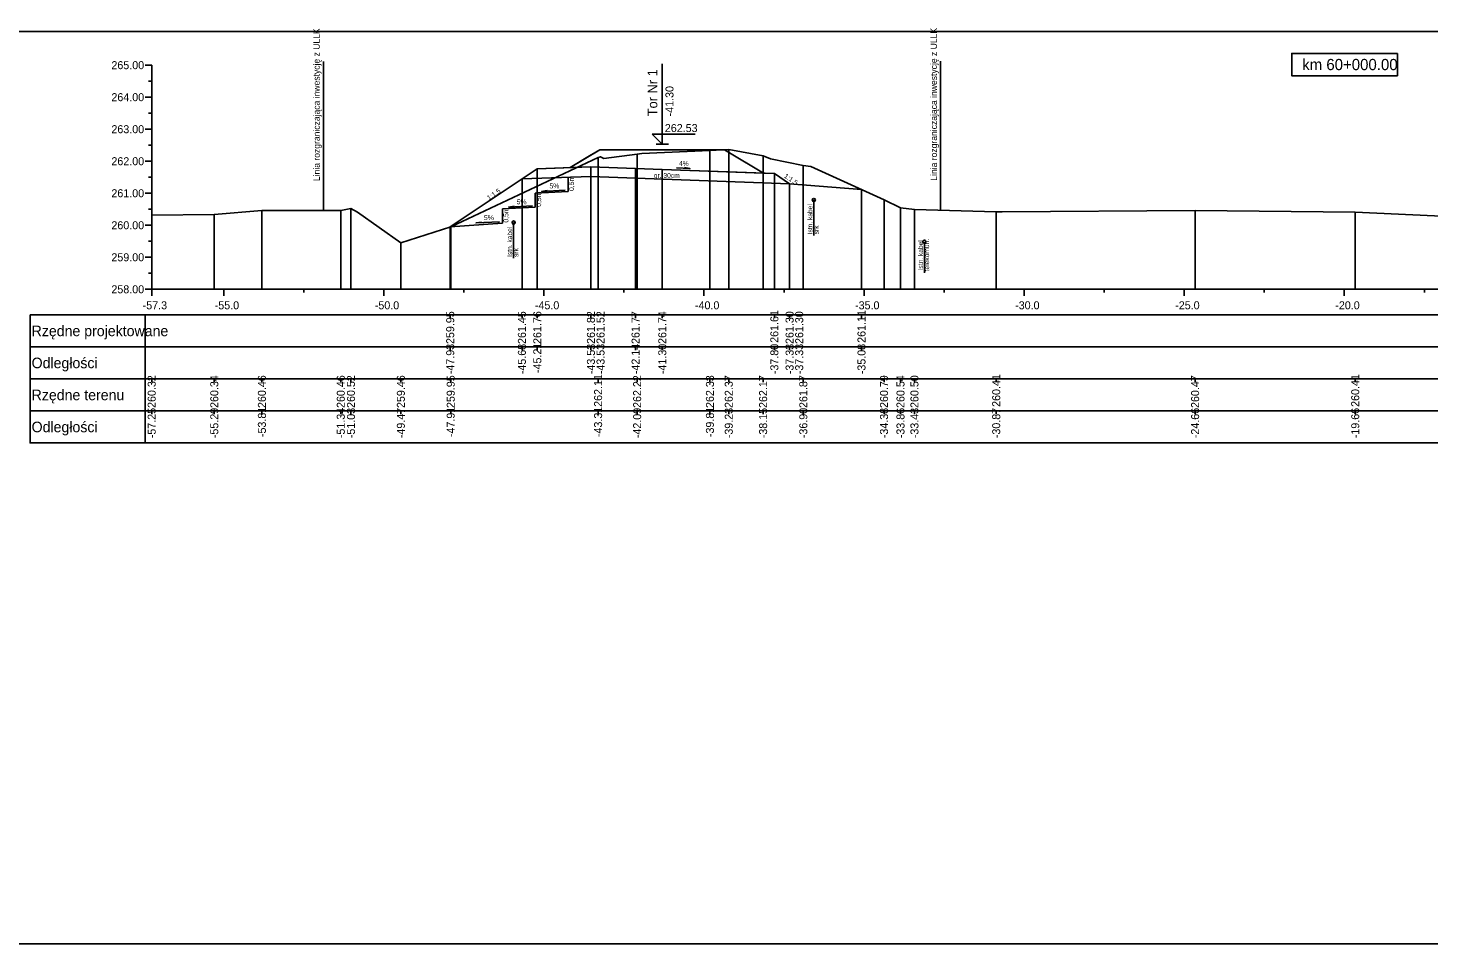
# Model space of a CAD drawing. Extents: x 6516023 to 6560129, y 5513077 to 5529206.
# Drawn here: x 6518086.6 to 6518130.36, y 5514551.66 to 5514580.27 of the extents above; entities that cross this region are included whole.
import ezdxf

# ---------------------------------------------------------------- set-up
doc = ezdxf.new("R2010")
doc.units = 0
for name, color, linetype in [('IR_default', 7, 'Continuous'), ('TOR_PRZEK_P-inne branze', 7, 'Continuous'), ('TOR_PRZEK_P-kable', 7, 'Continuous'), ('TOR_PRZEK_P-komponent', 7, 'Continuous'), ('TOR_PRZEK_P-opisy', 7, 'Continuous'), ('TOR_PRZEK_P-schodkowanie+wymiana', 7, 'Continuous'), ('TOR_PRZEK_P-tabelka istniejace', 7, 'Continuous'), ('TOR_PRZEK_P-tabelka projektowane', 7, 'Continuous'), ('TOR_PRZEK_P-teren istniejacy', 7, 'Continuous'), ('TOR_PRZEK_P-tory projektowane', 7, 'Continuous'), ('TOR_PRZEK_P-uklad odniesienia', 7, 'Continuous'), ('TOR_PRZEK_P-warstwa ochronna I', 7, 'Continuous'), ('TOR_PRZEK_P-warstwa ochronna II', 7, 'Continuous'), ('TOR_PS_T-granica PKP-projektowana', 7, 'Continuous'), ('TOR_PS_T-skarpy projektowane', 7, 'Continuous'), ('TOR_RAMKI-ramka+tabelka 1', 7, 'Continuous')]:
    doc.layers.add(name, color=color, linetype=linetype)

msp = doc.modelspace()

# ---------------------------------------------------------------- linework, layer by layer
at = {"layer": 'IR_default'}
msp.add_lwpolyline([(6518099.787, 5514574.056), (6518102.507, 5514575.869), (6518103.317, 5514575.898), (6518103.531, 5514575.905), (6518104.142, 5514576.27), (6518104.46, 5514576.46), (6518105.142, 5514576.46), (6518105.742, 5514576.46), (6518107.246, 5514576.459), (6518108.204, 5514576.458), (6518108.311, 5514576.458), (6518108.359, 5514576.458), (6518108.505, 5514576.37), (6518109.568, 5514575.732), (6518109.911, 5514575.719), (6518110.387, 5514575.402), (6518112.633, 5514575.22)], dxfattribs=at)
at = {"layer": 'TOR_PRZEK_P-inne branze'}
msp.add_line((6518110.387, 5514575.402), (6518109.911, 5514575.719), dxfattribs=at)
at = {"layer": 'TOR_PRZEK_P-kable'}
for p, q in [((6518111.145, 5514574.896), (6518111.145, 5514573.786)), ((6518101.767, 5514574.189), (6518101.767, 5514573.08)), ((6518114.596, 5514573.593), (6518114.596, 5514572.619))]:
    msp.add_line(p, q, dxfattribs=at)
for centre in [(6518111.145, 5514574.896), (6518101.767, 5514574.189), (6518114.596, 5514573.593)]:
    msp.add_circle(centre, 0.05, dxfattribs=at)
at = {"layer": 'TOR_PRZEK_P-komponent'}
msp.add_lwpolyline([(6518108.359, 5514576.458), (6518107.246, 5514576.459), (6518104.46, 5514576.46), (6518103.531, 5514575.905), (6518104.182, 5514575.928), (6518105.576, 5514575.878), (6518106.411, 5514575.847), (6518109.568, 5514575.732)], close=True, dxfattribs=at)
at = {"layer": 'TOR_PRZEK_P-opisy'}
msp.add_lwpolyline([(6518106.855, 5514575.895), (6518107.273, 5514575.876), (6518107.105, 5514575.905)], dxfattribs=at)
at = {"layer": 'TOR_PRZEK_P-schodkowanie+wymiana'}
for p, q in [((6518103.468, 5514575.603), (6518103.468, 5514575.16)), ((6518103.468, 5514575.16), (6518102.445, 5514575.109)), ((6518102.445, 5514575.109), (6518102.445, 5514574.666)), ((6518102.445, 5514574.666), (6518101.422, 5514574.615)), ((6518101.422, 5514574.615), (6518101.422, 5514574.172)), ((6518101.422, 5514574.172), (6518099.787, 5514574.056))]:
    msp.add_line(p, q, dxfattribs=at)
at = {"layer": 'TOR_PRZEK_P-tabelka istniejace'}
for p, q in [((6518086.663, 5514569.306), (6518086.663, 5514567.306)), ((6518090.263, 5514569.306), (6518090.263, 5514567.306)), ((6518090.463, 5514569.206), (6518090.463, 5514569.306)), ((6518092.418, 5514569.206), (6518092.418, 5514569.306)), ((6518093.905, 5514569.206), (6518093.905, 5514569.306)), ((6518096.369, 5514569.206), (6518096.369, 5514569.306)), ((6518096.687, 5514569.206), (6518096.687, 5514569.306)), ((6518098.246, 5514569.206), (6518098.246, 5514569.306)), ((6518099.803, 5514569.206), (6518099.803, 5514569.306)), ((6518104.406, 5514569.206), (6518104.406, 5514569.306)), ((6518105.626, 5514569.206), (6518105.626, 5514569.306)), ((6518107.899, 5514569.206), (6518107.899, 5514569.306)), ((6518108.487, 5514569.206), (6518108.487, 5514569.306)), ((6518109.56, 5514569.206), (6518109.56, 5514569.306)), ((6518110.815, 5514569.206), (6518110.815, 5514569.306)), ((6518113.336, 5514569.206), (6518113.336, 5514569.306)), ((6518113.851, 5514569.206), (6518113.851, 5514569.306)), ((6518114.287, 5514569.206), (6518114.287, 5514569.306)), ((6518116.841, 5514569.206), (6518116.841, 5514569.306)), ((6518123.053, 5514569.206), (6518123.053, 5514569.306)), ((6518128.054, 5514569.206), (6518128.054, 5514569.306)), ((6518086.663, 5514568.306), (6518190.463, 5514568.306)), ((6518090.463, 5514568.206), (6518090.463, 5514568.306)), ((6518092.418, 5514568.206), (6518092.418, 5514568.306)), ((6518093.905, 5514568.206), (6518093.905, 5514568.306)), ((6518096.369, 5514568.206), (6518096.369, 5514568.306)), ((6518096.687, 5514568.206), (6518096.687, 5514568.306)), ((6518098.246, 5514568.206), (6518098.246, 5514568.306)), ((6518099.803, 5514568.206), (6518099.803, 5514568.306)), ((6518104.406, 5514568.206), (6518104.406, 5514568.306)), ((6518105.626, 5514568.206), (6518105.626, 5514568.306)), ((6518107.899, 5514568.206), (6518107.899, 5514568.306)), ((6518108.487, 5514568.206), (6518108.487, 5514568.306)), ((6518109.56, 5514568.206), (6518109.56, 5514568.306)), ((6518110.815, 5514568.206), (6518110.815, 5514568.306)), ((6518113.336, 5514568.206), (6518113.336, 5514568.306)), ((6518113.851, 5514568.206), (6518113.851, 5514568.306)), ((6518114.287, 5514568.206), (6518114.287, 5514568.306)), ((6518116.841, 5514568.206), (6518116.841, 5514568.306)), ((6518123.053, 5514568.206), (6518123.053, 5514568.306)), ((6518128.054, 5514568.206), (6518128.054, 5514568.306))]:
    msp.add_line(p, q, dxfattribs=at)
for points in [[(6518104.406, 5514576.218), (6518104.406, 5514572.306), (6518104.406, 5514572.176), (6518104.406, 5514572.106)], [(6518105.626, 5514576.331), (6518105.626, 5514572.306), (6518105.626, 5514572.176), (6518105.626, 5514572.106)], [(6518107.899, 5514576.44), (6518107.899, 5514572.306), (6518107.899, 5514572.176), (6518107.899, 5514572.106)], [(6518108.487, 5514576.477), (6518108.487, 5514572.306), (6518108.487, 5514572.176), (6518108.487, 5514572.106)], [(6518109.56, 5514576.274), (6518109.56, 5514572.306), (6518109.56, 5514572.176), (6518109.56, 5514572.106)], [(6518110.815, 5514575.973), (6518110.815, 5514572.306), (6518110.815, 5514572.176), (6518110.815, 5514572.106)], [(6518113.336, 5514574.901), (6518113.336, 5514572.306), (6518113.336, 5514572.176), (6518113.336, 5514572.106)], [(6518090.463, 5514574.423), (6518090.463, 5514572.306), (6518090.463, 5514572.176), (6518090.463, 5514572.106)], [(6518092.418, 5514574.442), (6518092.418, 5514572.306), (6518092.418, 5514572.176), (6518092.418, 5514572.106)], [(6518093.905, 5514574.564), (6518093.905, 5514572.306), (6518093.905, 5514572.176), (6518093.905, 5514572.106)], [(6518096.369, 5514574.563), (6518096.369, 5514572.306), (6518096.369, 5514572.176), (6518096.369, 5514572.106)], [(6518096.687, 5514574.63), (6518096.687, 5514572.306), (6518096.687, 5514572.176), (6518096.687, 5514572.106)], [(6518113.851, 5514574.65), (6518113.851, 5514572.306), (6518113.851, 5514572.176), (6518113.851, 5514572.106)], [(6518114.287, 5514574.603), (6518114.287, 5514572.306), (6518114.287, 5514572.176), (6518114.287, 5514572.106)], [(6518116.841, 5514574.521), (6518116.841, 5514572.306), (6518116.841, 5514572.176), (6518116.841, 5514572.106)], [(6518123.053, 5514574.572), (6518123.053, 5514572.306), (6518123.053, 5514572.176), (6518123.053, 5514572.106)], [(6518128.054, 5514574.514), (6518128.054, 5514572.306), (6518128.054, 5514572.176), (6518128.054, 5514572.106)], [(6518099.803, 5514574.061), (6518099.803, 5514572.306), (6518099.803, 5514572.176), (6518099.803, 5514572.106)], [(6518098.246, 5514573.562), (6518098.246, 5514572.306), (6518098.246, 5514572.176), (6518098.246, 5514572.106)]]:
    msp.add_lwpolyline(points, dxfattribs=at)
msp.add_lwpolyline([(6518086.663, 5514569.306), (6518086.663, 5514567.306), (6518190.463, 5514567.306), (6518190.463, 5514569.306)], close=True, dxfattribs=at)
at = {"layer": 'TOR_PRZEK_P-tabelka projektowane'}
for p, q in [((6518086.663, 5514571.306), (6518086.663, 5514569.306)), ((6518090.263, 5514571.306), (6518090.263, 5514569.306)), ((6518099.787, 5514571.206), (6518099.787, 5514571.306)), ((6518102.032, 5514571.206), (6518102.032, 5514571.306)), ((6518102.507, 5514571.206), (6518102.507, 5514571.306)), ((6518104.182, 5514571.206), (6518104.182, 5514571.306)), ((6518104.182, 5514571.206), (6518104.182, 5514571.306)), ((6518105.576, 5514571.206), (6518105.576, 5514571.306)), ((6518106.411, 5514571.206), (6518106.411, 5514571.306)), ((6518109.911, 5514571.206), (6518109.911, 5514571.306)), ((6518110.387, 5514571.206), (6518110.387, 5514571.306)), ((6518110.387, 5514571.206), (6518110.387, 5514571.306)), ((6518112.633, 5514571.206), (6518112.633, 5514571.306)), ((6518086.663, 5514570.306), (6518190.463, 5514570.306)), ((6518099.787, 5514570.206), (6518099.787, 5514570.306)), ((6518102.032, 5514570.206), (6518102.032, 5514570.306)), ((6518102.507, 5514570.206), (6518102.507, 5514570.306)), ((6518104.182, 5514570.206), (6518104.182, 5514570.306)), ((6518104.182, 5514570.206), (6518104.182, 5514570.306)), ((6518105.576, 5514570.206), (6518105.576, 5514570.306)), ((6518106.411, 5514570.206), (6518106.411, 5514570.306)), ((6518109.911, 5514570.206), (6518109.911, 5514570.306)), ((6518110.387, 5514570.206), (6518110.387, 5514570.306)), ((6518110.387, 5514570.206), (6518110.387, 5514570.306)), ((6518112.633, 5514570.206), (6518112.633, 5514570.306))]:
    msp.add_line(p, q, dxfattribs=at)
for points in [[(6518102.507, 5514575.869), (6518102.507, 5514572.306), (6518102.507, 5514572.176), (6518102.507, 5514572.106)], [(6518104.182, 5514575.928), (6518104.182, 5514572.306), (6518104.182, 5514572.176), (6518104.182, 5514572.106)], [(6518105.576, 5514575.878), (6518105.576, 5514572.306), (6518105.576, 5514572.176), (6518105.576, 5514572.106)], [(6518106.411, 5514575.847), (6518106.411, 5514572.306), (6518106.411, 5514572.176), (6518106.411, 5514572.106)], [(6518102.032, 5514575.553), (6518102.032, 5514572.306), (6518102.032, 5514572.176), (6518102.032, 5514572.106)], [(6518104.182, 5514575.628), (6518104.182, 5514572.306), (6518104.182, 5514572.176), (6518104.182, 5514572.106)], [(6518109.911, 5514575.719), (6518109.911, 5514572.306), (6518109.911, 5514572.176), (6518109.911, 5514572.106)], [(6518110.387, 5514575.402), (6518110.387, 5514572.306), (6518110.387, 5514572.176), (6518110.387, 5514572.106)], [(6518110.387, 5514575.402), (6518110.387, 5514572.306), (6518110.387, 5514572.176), (6518110.387, 5514572.106)], [(6518112.633, 5514575.22), (6518112.633, 5514572.306), (6518112.633, 5514572.176), (6518112.633, 5514572.106)], [(6518099.787, 5514574.056), (6518099.787, 5514572.306), (6518099.787, 5514572.176), (6518099.787, 5514572.106)]]:
    msp.add_lwpolyline(points, dxfattribs=at)
msp.add_lwpolyline([(6518086.663, 5514571.306), (6518086.663, 5514569.306), (6518190.463, 5514569.306), (6518190.463, 5514571.306)], close=True, dxfattribs=at)
at = {"layer": 'TOR_PRZEK_P-teren istniejacy'}
msp.add_lwpolyline([(6518090.463, 5514574.423), (6518092.418, 5514574.442), (6518093.905, 5514574.564), (6518096.369, 5514574.563), (6518096.687, 5514574.63), (6518096.894, 5514574.513), (6518098.246, 5514573.562), (6518099.803, 5514574.061), (6518104.406, 5514576.218), (6518104.481, 5514576.248), (6518104.581, 5514576.19), (6518105.626, 5514576.331), (6518105.777, 5514576.351), (6518107.899, 5514576.44), (6518108.487, 5514576.477), (6518109.56, 5514576.274), (6518109.795, 5514576.185), (6518110.815, 5514575.973), (6518111.054, 5514575.937), (6518113.336, 5514574.901), (6518113.851, 5514574.65), (6518114.287, 5514574.603), (6518116.841, 5514574.521), (6518117.023, 5514574.523), (6518123.053, 5514574.572), (6518128.054, 5514574.514), (6518133.683, 5514574.259)], dxfattribs=at)
at = {"layer": 'TOR_PRZEK_P-tory projektowane'}
for p, q in [((6518106.411, 5514577.515), (6518106.411, 5514579.147)), ((6518106.411, 5514577.515), (6518106.411, 5514576.637)), ((6518106.411, 5514576.637), (6518106.092, 5514576.956)), ((6518106.092, 5514576.956), (6518107.436, 5514576.956)), ((6518106.219, 5514576.637), (6518106.603, 5514576.637))]:
    msp.add_line(p, q, dxfattribs=at)
at = {"layer": 'TOR_PRZEK_P-uklad odniesienia'}
for p, q in [((6518090.263, 5514579.106), (6518090.463, 5514579.106)), ((6518090.463, 5514579.106), (6518090.463, 5514572.106)), ((6518090.363, 5514578.606), (6518090.463, 5514578.606)), ((6518090.263, 5514578.106), (6518090.463, 5514578.106)), ((6518090.363, 5514577.606), (6518090.463, 5514577.606)), ((6518090.263, 5514577.106), (6518090.463, 5514577.106)), ((6518090.363, 5514576.606), (6518090.463, 5514576.606)), ((6518090.263, 5514576.106), (6518090.463, 5514576.106)), ((6518090.363, 5514575.606), (6518090.463, 5514575.606)), ((6518090.263, 5514575.106), (6518090.463, 5514575.106)), ((6518090.363, 5514574.606), (6518090.463, 5514574.606)), ((6518090.263, 5514574.106), (6518090.463, 5514574.106)), ((6518090.363, 5514573.606), (6518090.463, 5514573.606)), ((6518090.263, 5514573.106), (6518090.463, 5514573.106)), ((6518090.363, 5514572.606), (6518090.463, 5514572.606)), ((6518090.263, 5514572.106), (6518090.463, 5514572.106)), ((6518090.463, 5514572.106), (6518190.463, 5514572.106)), ((6518090.463, 5514572.006), (6518090.463, 5514572.106)), ((6518090.463, 5514571.906), (6518090.463, 5514572.106)), ((6518092.713, 5514571.906), (6518092.713, 5514572.106)), ((6518095.213, 5514572.006), (6518095.213, 5514572.106)), ((6518097.713, 5514571.906), (6518097.713, 5514572.106)), ((6518100.213, 5514572.006), (6518100.213, 5514572.106)), ((6518102.713, 5514571.906), (6518102.713, 5514572.106)), ((6518105.213, 5514572.006), (6518105.213, 5514572.106)), ((6518107.713, 5514571.906), (6518107.713, 5514572.106)), ((6518110.213, 5514572.006), (6518110.213, 5514572.106)), ((6518112.713, 5514571.906), (6518112.713, 5514572.106)), ((6518115.213, 5514572.006), (6518115.213, 5514572.106)), ((6518117.713, 5514571.906), (6518117.713, 5514572.106)), ((6518120.213, 5514572.006), (6518120.213, 5514572.106)), ((6518122.713, 5514571.906), (6518122.713, 5514572.106)), ((6518125.213, 5514572.006), (6518125.213, 5514572.106)), ((6518127.713, 5514571.906), (6518127.713, 5514572.106)), ((6518130.213, 5514572.006), (6518130.213, 5514572.106))]:
    msp.add_line(p, q, dxfattribs=at)
msp.add_lwpolyline([(6518129.37, 5514579.476), (6518126.07, 5514579.476), (6518126.07, 5514578.776), (6518129.37, 5514578.776)], close=True, dxfattribs=at)
at = {"layer": 'TOR_PRZEK_P-warstwa ochronna I'}
msp.add_lwpolyline([(6518102.032, 5514575.553), (6518104.182, 5514575.628), (6518110.387, 5514575.402)], dxfattribs=at)
at = {"layer": 'TOR_PRZEK_P-warstwa ochronna II'}
msp.add_lwpolyline([(6518099.787, 5514574.056), (6518102.507, 5514575.869), (6518104.182, 5514575.928), (6518105.576, 5514575.878), (6518106.411, 5514575.847), (6518109.911, 5514575.719), (6518110.387, 5514575.402), (6518112.633, 5514575.22)], dxfattribs=at)
at = {"layer": 'TOR_PS_T-granica PKP-projektowana'}
for p, q in [((6518095.826, 5514574.563), (6518095.826, 5514579.221)), ((6518115.102, 5514574.576), (6518115.102, 5514579.234))]:
    msp.add_line(p, q, dxfattribs=at)
at = {"layer": 'TOR_PS_T-skarpy projektowane'}
for points in [[(6518103.375, 5514575.205), (6518102.639, 5514575.165), (6518102.812, 5514575.196)], [(6518102.352, 5514574.71), (6518101.617, 5514574.671), (6518101.789, 5514574.702)], [(6518101.329, 5514574.216), (6518100.594, 5514574.177), (6518100.766, 5514574.207)]]:
    msp.add_lwpolyline(points, dxfattribs=at)
at = {"layer": 'TOR_RAMKI-ramka+tabelka 1'}
msp.add_lwpolyline([(6517997.013, 5514580.156), (6518244.513, 5514580.156), (6518244.513, 5514551.656), (6517997.013, 5514551.656)], close=True, dxfattribs=at)

# ---------------------------------------------------------------- texts
at = {"layer": 'TOR_PRZEK_P-kable'}
for s, height, p in [('Istn. kabel', 0.14999, (6518111.1, 5514573.822)), ('Istn. kabel', 0.14999, (6518101.722, 5514573.116)), ('srk', 0.15, (6518111.294, 5514573.822)), ('Istn. kabel', 0.14999, (6518114.552, 5514572.695)), ('telekomun.', 0.15, (6518114.746, 5514572.667)), ('srk', 0.15, (6518101.916, 5514573.116))]:
    msp.add_text(s, height=height, rotation=90.0511, dxfattribs=at).set_placement(p)
at = {"layer": 'TOR_PRZEK_P-opisy'}
for s, rotation, p in [('4%', 359.8485, (6518106.934, 5514575.961)), ('1:1,5', 325.9299, (6518110.2, 5514575.609)), ('1:1,5', 34.0701, (6518100.996, 5514574.883))]:
    msp.add_text(s, height=0.15, rotation=rotation, dxfattribs=at).set_placement(p)
at = {"layer": 'TOR_PRZEK_P-schodkowanie+wymiana'}
for p in [(6518103.65, 5514575.176), (6518102.627, 5514574.682), (6518101.604, 5514574.188)]:
    msp.add_text('0,5m', height=0.1545, rotation=90, dxfattribs=at).set_placement(p)
at = {"layer": 'TOR_PRZEK_P-tabelka istniejace'}
for s, p in [('260.32', (6518090.588, 5514568.4)), ('260.34', (6518092.543, 5514568.399)), ('260.46', (6518094.03, 5514568.398)), ('260.46', (6518096.494, 5514568.398)), ('260.52', (6518096.812, 5514568.4)), ('259.46', (6518098.371, 5514568.398)), ('259.95', (6518099.928, 5514568.397)), ('262.11', (6518104.531, 5514568.433)), ('262.22', (6518105.751, 5514568.4)), ('262.33', (6518108.024, 5514568.398)), ('262.37', (6518108.612, 5514568.398)), ('262.17', (6518109.685, 5514568.398)), ('261.87', (6518110.94, 5514568.398)), ('260.79', (6518113.461, 5514568.398)), ('260.54', (6518113.976, 5514568.399)), ('260.50', (6518114.412, 5514568.398)), ('260.41', (6518116.966, 5514568.433)), ('260.47', (6518123.178, 5514568.398)), ('260.41', (6518128.179, 5514568.433)), ('-57.25', (6518090.588, 5514567.453)), ('-55.29', (6518092.543, 5514567.455)), ('-53.81', (6518094.03, 5514567.489)), ('-51.34', (6518096.494, 5514567.455)), ('-51.03', (6518096.812, 5514567.454)), ('-49.47', (6518098.371, 5514567.455)), ('-47.91', (6518099.928, 5514567.489)), ('-43.31', (6518104.531, 5514567.489)), ('-42.09', (6518105.751, 5514567.455)), ('-39.81', (6518108.024, 5514567.489)), ('-39.23', (6518108.612, 5514567.454)), ('-38.15', (6518109.685, 5514567.453)), ('-36.90', (6518110.94, 5514567.455)), ('-34.38', (6518113.461, 5514567.454)), ('-33.86', (6518113.976, 5514567.454)), ('-33.43', (6518114.412, 5514567.454)), ('-30.87', (6518116.966, 5514567.455)), ('-24.66', (6518123.178, 5514567.454)), ('-19.66', (6518128.179, 5514567.454))]:
    msp.add_text(s, height=0.25, rotation=90, dxfattribs=at).set_placement(p)
for s, p in [('Rzędne terenu', (6518086.713, 5514568.641)), ('Odległości', (6518086.713, 5514567.641))]:
    msp.add_text(s, height=0.33, dxfattribs=at).set_placement(p)
at = {"layer": 'TOR_PRZEK_P-tabelka projektowane'}
for s, p in [('259.95', (6518099.912, 5514570.397)), ('261.45', (6518102.151, 5514570.397)), ('261.76', (6518102.632, 5514570.398)), ('261.82', (6518104.307, 5514570.4)), ('261.52', (6518104.607, 5514570.4)), ('261.77', (6518105.701, 5514570.398)), ('261.74', (6518106.536, 5514570.399)), ('261.61', (6518110.036, 5514570.433)), ('261.30', (6518110.512, 5514570.398)), ('261.30', (6518110.812, 5514570.398)), ('261.11', (6518112.758, 5514570.433)), ('-47.93', (6518099.912, 5514569.454)), ('-45.68', (6518102.151, 5514569.454)), ('-45.21', (6518102.632, 5514569.489)), ('-43.53', (6518104.307, 5514569.454)), ('-43.53', (6518104.607, 5514569.454)), ('-42.14', (6518105.701, 5514569.455)), ('-41.30', (6518106.536, 5514569.455)), ('-37.80', (6518110.036, 5514569.455)), ('-37.33', (6518110.512, 5514569.454)), ('-37.33', (6518110.812, 5514569.454)), ('-35.08', (6518112.758, 5514569.454))]:
    msp.add_text(s, height=0.25, rotation=90, dxfattribs=at).set_placement(p)
for s, p in [('Rzędne projektowane', (6518086.713, 5514570.641)), ('Odległości', (6518086.713, 5514569.641))]:
    msp.add_text(s, height=0.33, dxfattribs=at).set_placement(p)
at = {"layer": 'TOR_PRZEK_P-tory projektowane'}
for s, height, p in [('Tor Nr 1', 0.3, (6518106.256, 5514577.509)), ('-41.30', 0.25, (6518106.761, 5514577.507))]:
    msp.add_text(s, height=height, rotation=90, dxfattribs=at).set_placement(p)
msp.add_text('262.53', height=0.25, dxfattribs=at).set_placement((6518106.491, 5514577.017))
at = {"layer": 'TOR_PRZEK_P-uklad odniesienia'}
for s, height, p in [('km 60+000.00', 0.35, (6518126.398, 5514578.951)), ('265.00', 0.25, (6518089.205, 5514578.981)), ('264.00', 0.25, (6518089.205, 5514577.981)), ('263.00', 0.25, (6518089.205, 5514576.981)), ('262.00', 0.25, (6518089.205, 5514575.981)), ('261.00', 0.25, (6518089.205, 5514574.981)), ('260.00', 0.25, (6518089.205, 5514573.981)), ('259.00', 0.25, (6518089.205, 5514572.981)), ('258.00', 0.25, (6518089.205, 5514571.981)), ('-', 0.0001, (6518090.463, 5514572.106)), ('-57.3', 0.25, (6518090.182, 5514571.481)), ('-55.0', 0.25, (6518092.432, 5514571.481)), ('-50.0', 0.25, (6518097.432, 5514571.481)), ('-45.0', 0.25, (6518102.432, 5514571.481)), ('-40.0', 0.25, (6518107.432, 5514571.481)), ('-35.0', 0.25, (6518112.432, 5514571.481)), ('-30.0', 0.25, (6518117.432, 5514571.481)), ('-25.0', 0.25, (6518122.432, 5514571.481)), ('-20.0', 0.25, (6518127.432, 5514571.481))]:
    msp.add_text(s, height=height, dxfattribs=at).set_placement(p)
at = {"layer": 'TOR_PRZEK_P-warstwa ochronna I'}
msp.add_text('gr. 30cm', height=0.15, dxfattribs=at).set_placement((6518106.148, 5514575.587))
at = {"layer": 'TOR_PS_T-granica PKP-projektowana'}
for p in [(6518095.715, 5514575.485), (6518114.992, 5514575.498)]:
    msp.add_text('Linia rozgraniczająca inwestycję z ULLK', height=0.2, rotation=90.0511, dxfattribs=at).set_placement(p)
at = {"layer": 'TOR_PS_T-skarpy projektowane'}
for p in [(6518102.886, 5514575.256), (6518101.863, 5514574.762), (6518100.841, 5514574.268)]:
    msp.add_text('5%', height=0.1545, dxfattribs=at).set_placement(p)

doc.saveas('drawing.dxf')
